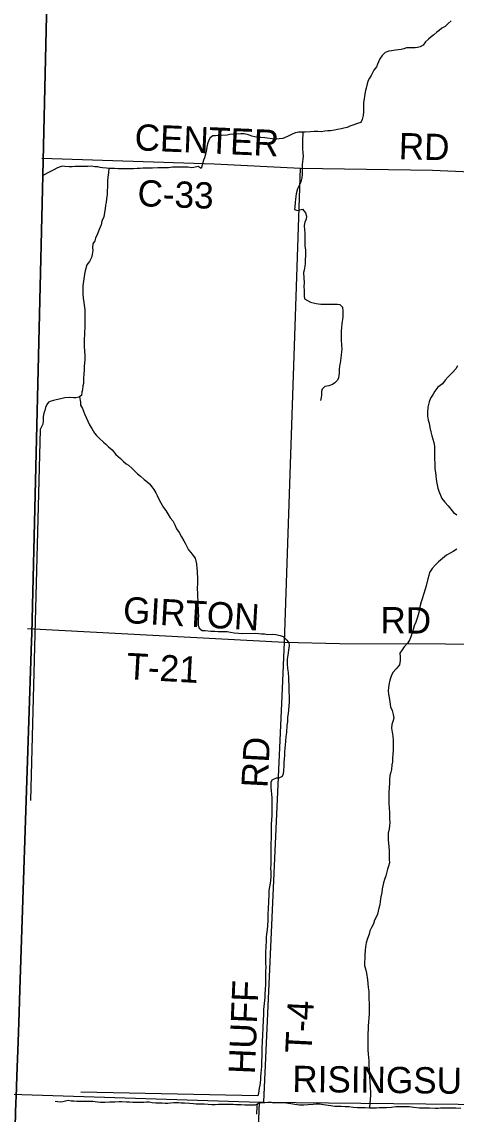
# Model space of a CAD drawing. Extents: x 1588073 to 2013523, y 1090242 to 1357120.
# Drawn here: x 1715757 to 1720721, y 1191839 to 1204317 of the extents above; entities that cross this region are included whole.
import ezdxf

# ---------------------------------------------------------------- set-up
doc = ezdxf.new("R2010")
doc.units = 0
for name, color, linetype in [('GM_X_Adjacent_County', 7, 'Continuous'), ('GM_X_County', 7, 'Continuous'), ('GM_X_County_Road', 7, 'Continuous'), ('GM_X_County_Road_Text', 7, 'Continuous'), ('GM_X_Minor_River', 7, 'Continuous'), ('GM_X_Township', 7, 'Continuous'), ('GM_X_Township_Road', 7, 'Continuous'), ('GM_X_Township_Road_Text', 7, 'Continuous')]:
    doc.layers.add(name, color=color, linetype=linetype)

msp = doc.modelspace()

# ---------------------------------------------------------------- linework, layer by layer
at = {"layer": 'GM_X_Adjacent_County'}
msp.add_lwpolyline([(1716495, 1218461), (1716424, 1215762), (1716399, 1214814), (1716328, 1213224), (1716166, 1207871), (1716081, 1206208), (1715999, 1202734), (1715995, 1202563), (1715871, 1197331), (1715869, 1197244), (1715734, 1193264), (1715725, 1192999), (1715713, 1192667), (1715700, 1192279), (1715692, 1192031), (1715690, 1191983), (1715676, 1191570), (1715659, 1191058), (1715459, 1186693), (1715395, 1185244), (1715330, 1181501)], dxfattribs=at)
at = {"layer": 'GM_X_County'}
msp.add_lwpolyline([(1731389, 1186838), (1730001, 1186827), (1724750, 1186765), (1723611, 1186748), (1718286, 1186687), (1715459, 1186693), (1715659, 1191058), (1715676, 1191570), (1715690, 1191983), (1715692, 1192031), (1715700, 1192279), (1715713, 1192667), (1715725, 1192999), (1715734, 1193264), (1715869, 1197244), (1715871, 1197331), (1715995, 1202563), (1715999, 1202734), (1716081, 1206208), (1716166, 1207871), (1716328, 1213224), (1716399, 1214814), (1716424, 1215762), (1716495, 1218461)], dxfattribs=at)
at = {"layer": 'GM_X_County_Road'}
for points in [[(1715986, 1202761), (1717955, 1202695), (1718943, 1202644), (1720452, 1202623), (1721587, 1202573)], [(1715637, 1192069), (1718472, 1191977), (1718522, 1191976), (1721114, 1191948), (1723812, 1191997), (1725486, 1192024), (1726457, 1192040), (1727615, 1192040), (1727841, 1192095), (1729604, 1192665), (1731881, 1193383), (1732427, 1193546), (1733604, 1193849), (1734559, 1194355)]]:
    msp.add_lwpolyline(points, dxfattribs=at)
at = {"layer": 'GM_X_Minor_River'}
for p, q in [((1715966, 1199660), (1715855, 1195422)), ((1718455, 1192050), (1716431, 1192092))]:
    msp.add_line(p, q, dxfattribs=at)
for points in [[(1720664, 1204330), (1720630, 1204296), (1720595, 1204265), (1720559, 1204245), (1720527, 1204219), (1720499, 1204199), (1720465, 1204169), (1720437, 1204145), (1720403, 1204119), (1720371, 1204089), (1720343, 1204049), (1720308, 1204033), (1720280, 1204025), (1720252, 1204021), (1720222, 1204019), (1720190, 1204019), (1720154, 1204019), (1720122, 1204009), (1720094, 1204001), (1720062, 1203997), (1720028, 1203995), (1719983, 1203987), (1719951, 1203981), (1719911, 1203967), (1719875, 1203934), (1719849, 1203896), (1719835, 1203860), (1719821, 1203832), (1719809, 1203802), (1719781, 1203764), (1719763, 1203734), (1719749, 1203704), (1719730, 1203674), (1719716, 1203646), (1719702, 1203607), (1719692, 1203561), (1719686, 1203531), (1719674, 1203467), (1719668, 1203437), (1719662, 1203397), (1719662, 1203290), (1719658, 1203248), (1719646, 1203200), (1719632, 1203168), (1719592, 1203156), (1719540, 1203138), (1719505, 1203124), (1719475, 1203108), (1719437, 1203102), (1719405, 1203096), (1719363, 1203086), (1719329, 1203080), (1719283, 1203072), (1719253, 1203070), (1719221, 1203068), (1719178, 1203062), (1719140, 1203064), (1719098, 1203066), (1719056, 1203062), (1718994, 1203056), (1718962, 1203058), (1718922, 1203058), (1718884, 1203050), (1718855, 1203038), (1718795, 1203008), (1718741, 1202985), (1718699, 1202979), (1718667, 1202977), (1718617, 1202981), (1718562, 1202988), (1718534, 1202990), (1718490, 1202996), (1718454, 1202996), (1718418, 1203004)], [(1718418, 1203004), (1718386, 1203012), (1718346, 1203028), (1718298, 1203036), (1718260, 1203038), (1718213, 1203034), (1718177, 1203034), (1718135, 1203030), (1718103, 1203024), (1718039, 1203020), (1718005, 1203018), (1717969, 1203014), (1717941, 1203014), (1717908, 1202992), (1717894, 1202964), (1717878, 1202923), (1717870, 1202887), (1717864, 1202837), (1717846, 1202765), (1717834, 1202735), (1717816, 1202681), (1717806, 1202640), (1717774, 1202663), (1717722, 1202653), (1717692, 1202651), (1717659, 1202655), (1717605, 1202657), (1717571, 1202657), (1717537, 1202657), (1717477, 1202655), (1717433, 1202651), (1717365, 1202651), (1717312, 1202649), (1717250, 1202647), (1717210, 1202647), (1717178, 1202645), (1717140, 1202645), (1717110, 1202643), (1717074, 1202641), (1717032, 1202639), (1717001, 1202639), (1716967, 1202639), (1716929, 1202639), (1716901, 1202637), (1716859, 1202639), (1716817, 1202643), (1716753, 1202643), (1716725, 1202645), (1716680, 1202651), (1716652, 1202653), (1716624, 1202659), (1716592, 1202661), (1716550, 1202667), (1716512, 1202665), (1716482, 1202663), (1716452, 1202665), (1716424, 1202665), (1716390, 1202663), (1716361, 1202663), (1716331, 1202661), (1716299, 1202659), (1716249, 1202663), (1716221, 1202667), (1716185, 1202657), (1716158, 1202646), (1716121, 1202627), (1716075, 1202603), (1715998, 1202563)], [(1718970, 1203057), (1718964, 1202955), (1718964, 1202869), (1718970, 1202817), (1718974, 1202781), (1718970, 1202747), (1718966, 1202719), (1718962, 1202686), (1718962, 1202604), (1718960, 1202574), (1718958, 1202536), (1718947, 1202490), (1718931, 1202456), (1718909, 1202408), (1718891, 1202353), (1718885, 1202293), (1718881, 1202255), (1718877, 1202203), (1718875, 1202175), (1718907, 1202163), (1718935, 1202171), (1718965, 1202177), (1718999, 1202135), (1719012, 1202098), (1719005, 1202062), (1718991, 1202028), (1718983, 1201992), (1718987, 1201936), (1718991, 1201908), (1718991, 1201878), (1718993, 1201832), (1718993, 1201757), (1718999, 1201707), (1718999, 1201639), (1718997, 1201605), (1718997, 1201555), (1718991, 1201527), (1718985, 1201480), (1718977, 1201452), (1718979, 1201388), (1718983, 1201340), (1718981, 1201288), (1718983, 1201250), (1718983, 1201219), (1718983, 1201187), (1718987, 1201153), (1719023, 1201135), (1719055, 1201113), (1719121, 1201099), (1719174, 1201093), (1719202, 1201091), (1719276, 1201091), (1719306, 1201093), (1719334, 1201093), (1719364, 1201091), (1719392, 1201087), (1719420, 1201059), (1719426, 1201013), (1719424, 1200975), (1719424, 1200946), (1719420, 1200916), (1719416, 1200872), (1719412, 1200826), (1719408, 1200784), (1719408, 1200684), (1719412, 1200625), (1719414, 1200579), (1719410, 1200547), (1719406, 1200511), (1719402, 1200479), (1719394, 1200419), (1719388, 1200387), (1719384, 1200342), (1719382, 1200304), (1719376, 1200252), (1719366, 1200222), (1719336, 1200194), (1719306, 1200174), (1719264, 1200158), (1719219, 1200152), (1719189, 1200122), (1719183, 1200094), (1719181, 1200055), (1719177, 1200025), (1719169, 1199993)], [(1716748, 1202643), (1716753, 1202643), (1716747, 1202597), (1716741, 1202542), (1716735, 1202502), (1716737, 1202456), (1716735, 1202428), (1716734, 1202392), (1716732, 1202344), (1716726, 1202296), (1716720, 1202255), (1716712, 1202223), (1716708, 1202179), (1716700, 1202139), (1716694, 1202089), (1716672, 1202039), (1716664, 1201999), (1716642, 1201944), (1716622, 1201896), (1716600, 1201846), (1716590, 1201816), (1716570, 1201780), (1716564, 1201740), (1716570, 1201706), (1716562, 1201659), (1716554, 1201625), (1716530, 1201581), (1716499, 1201543), (1716479, 1201473), (1716473, 1201433), (1716465, 1201382), (1716457, 1201328), (1716453, 1201300), (1716453, 1201212), (1716457, 1201158), (1716467, 1201116), (1716471, 1201079), (1716477, 1201027), (1716477, 1200879), (1716475, 1200831), (1716473, 1200770), (1716469, 1200668), (1716471, 1200616), (1716473, 1200552), (1716475, 1200509), (1716475, 1200461), (1716473, 1200419), (1716471, 1200383), (1716469, 1200345), (1716465, 1200289), (1716463, 1200249), (1716461, 1200220), (1716461, 1200186), (1716455, 1200158), (1716449, 1200114), (1716443, 1200086), (1716439, 1200050), (1716409, 1200028), (1716374, 1200020), (1716346, 1200020), (1716296, 1200026), (1716248, 1200022), (1716204, 1200012), (1716150, 1199998), (1716120, 1199992), (1716092, 1199984), (1716061, 1199974), (1716041, 1199946), (1716027, 1199912), (1716019, 1199877), (1716009, 1199845), (1716001, 1199807), (1715999, 1199759), (1715997, 1199721), (1715966, 1199659)], [(1720738, 1200386), (1720716, 1200352), (1720678, 1200310), (1720630, 1200262), (1720594, 1200222), (1720564, 1200182), (1720513, 1200142), (1720479, 1200099), (1720459, 1200063), (1720429, 1200017), (1720411, 1199977), (1720399, 1199917), (1720395, 1199853), (1720395, 1199812), (1720401, 1199768), (1720411, 1199734), (1720421, 1199684), (1720433, 1199634), (1720443, 1199588), (1720465, 1199511), (1720473, 1199471), (1720475, 1199427), (1720475, 1199319), (1720477, 1199281), (1720479, 1199212), (1720483, 1199170), (1720487, 1199134), (1720493, 1199090), (1720499, 1199048), (1720513, 1198990), (1720523, 1198955), (1720559, 1198873), (1720591, 1198831), (1720629, 1198789), (1720659, 1198751), (1720691, 1198713), (1720730, 1198684)], [(1716415, 1200033), (1716427, 1199972), (1716429, 1199940), (1716449, 1199899), (1716473, 1199839), (1716491, 1199799), (1716531, 1199715), (1716555, 1199671), (1716587, 1199620), (1716611, 1199590), (1716641, 1199562), (1716689, 1199514), (1716717, 1199492), (1716747, 1199464), (1716790, 1199426), (1716830, 1199376), (1716884, 1199327), (1716920, 1199293), (1716948, 1199267), (1716976, 1199251), (1717016, 1199215), (1717044, 1199187), (1717080, 1199155), (1717114, 1199127), (1717155, 1199090), (1717185, 1199068), (1717215, 1199038), (1717243, 1199006), (1717267, 1198976), (1717289, 1198938), (1717303, 1198906), (1717321, 1198864), (1717347, 1198822), (1717375, 1198771), (1717403, 1198733), (1717427, 1198697), (1717451, 1198653), (1717481, 1198617), (1717507, 1198573), (1717525, 1198526), (1717554, 1198484), (1717582, 1198434), (1717608, 1198390), (1717622, 1198360), (1717640, 1198330), (1717662, 1198284), (1717688, 1198256), (1717710, 1198225), (1717738, 1198189), (1717752, 1198125), (1717756, 1198073), (1717762, 1198045), (1717762, 1198013), (1717764, 1197977), (1717766, 1197932), (1717764, 1197904), (1717762, 1197844), (1717764, 1197784), (1717766, 1197744), (1717768, 1197708), (1717770, 1197653), (1717772, 1197611), (1717774, 1197567), (1717776, 1197535), (1717774, 1197489), (1717772, 1197457), (1717772, 1197425), (1717784, 1197390), (1717818, 1197366), (1717852, 1197364), (1717918, 1197356), (1717962, 1197356), (1717999, 1197354), (1718043, 1197354), (1718077, 1197354), (1718105, 1197352), (1718141, 1197346), (1718185, 1197338), (1718233, 1197332), (1718277, 1197328), (1718426, 1197332), (1718464, 1197328), (1718496, 1197326), (1718530, 1197326), (1718570, 1197320), (1718622, 1197322), (1718659, 1197318), (1718711, 1197306), (1718745, 1197294), (1718787, 1197254), (1718807, 1197224), (1718813, 1197194), (1718803, 1197141), (1718797, 1197083), (1718791, 1197035), (1718791, 1196985), (1718795, 1196929), (1718801, 1196885), (1718803, 1196822), (1718805, 1196782), (1718807, 1196748)], [(1720727, 1198295), (1720687, 1198267), (1720651, 1198247), (1720609, 1198223), (1720565, 1198185), (1720519, 1198147), (1720481, 1198110), (1720446, 1198072), (1720416, 1198026), (1720408, 1197992), (1720396, 1197956), (1720378, 1197876), (1720368, 1197836), (1720350, 1197785), (1720332, 1197727), (1720320, 1197693), (1720310, 1197649), (1720300, 1197611), (1720294, 1197569), (1720278, 1197516), (1720260, 1197460), (1720240, 1197418), (1720228, 1197376), (1720217, 1197340), (1720205, 1197302), (1720191, 1197262), (1720167, 1197225), (1720125, 1197179), (1720105, 1197145), (1720077, 1197105), (1720081, 1197065), (1720081, 1197021), (1720075, 1196973), (1720035, 1196926), (1719999, 1196886), (1719979, 1196844), (1719963, 1196798), (1719956, 1196762)], [(1718807, 1196748), (1718809, 1196702), (1718809, 1196674), (1718811, 1196600), (1718811, 1196549), (1718809, 1196499), (1718805, 1196459), (1718801, 1196417), (1718795, 1196375), (1718793, 1196321), (1718787, 1196282), (1718781, 1196200), (1718775, 1196154), (1718771, 1196100), (1718766, 1196054), (1718762, 1196020), (1718760, 1195975), (1718758, 1195935), (1718756, 1195899), (1718752, 1195855), (1718750, 1195821), (1718748, 1195761), (1718744, 1195727), (1718732, 1195698), (1718696, 1195678), (1718664, 1195678), (1718616, 1195654), (1718602, 1195626), (1718602, 1195598), (1718604, 1195568), (1718606, 1195534), (1718610, 1195496), (1718616, 1195454), (1718616, 1195417), (1718616, 1195365), (1718616, 1195301), (1718614, 1195257), (1718612, 1195195), (1718608, 1195159), (1718606, 1195092), (1718606, 1195060), (1718608, 1195014), (1718608, 1194986), (1718604, 1194938), (1718604, 1194831), (1718602, 1194779), (1718602, 1194733), (1718601, 1194687), (1718599, 1194651), (1718601, 1194609), (1718601, 1194556), (1718597, 1194504), (1718591, 1194454), (1718585, 1194418), (1718581, 1194390), (1718581, 1194360), (1718579, 1194330), (1718577, 1194288), (1718575, 1194243), (1718571, 1194211), (1718571, 1194175), (1718569, 1194137), (1718569, 1194093), (1718567, 1194055), (1718563, 1193989), (1718559, 1193948), (1718553, 1193894), (1718551, 1193866), (1718549, 1193830), (1718549, 1193800), (1718547, 1193770), (1718545, 1193736), (1718543, 1193704), (1718543, 1193557), (1718545, 1193525), (1718543, 1193467), (1718541, 1193413), (1718541, 1193384), (1718543, 1193348), (1718541, 1193314), (1718539, 1193276), (1718535, 1193204), (1718533, 1193172), (1718529, 1193138), (1718527, 1193103), (1718523, 1193069), (1718519, 1193033), (1718519, 1192993), (1718517, 1192961), (1718515, 1192927), (1718515, 1192893), (1718513, 1192845), (1718511, 1192808), (1718507, 1192760), (1718507, 1192726), (1718504, 1192686), (1718502, 1192652), (1718500, 1192614), (1718500, 1192568), (1718498, 1192517), (1718498, 1192487)], [(1719956, 1196762), (1719946, 1196714), (1719944, 1196674), (1719946, 1196637), (1719954, 1196599), (1719964, 1196551), (1719972, 1196493), (1719988, 1196449), (1720000, 1196405), (1720010, 1196363), (1719996, 1196326), (1719986, 1196290), (1719980, 1196250), (1719990, 1196202), (1719998, 1196158), (1720002, 1196112), (1720000, 1196045), (1720000, 1195991), (1719998, 1195955), (1719994, 1195901), (1719992, 1195865), (1719986, 1195829), (1719980, 1195778), (1719974, 1195744), (1719964, 1195708), (1719960, 1195660), (1719958, 1195620), (1719956, 1195572), (1719952, 1195514), (1719952, 1195399), (1719956, 1195329), (1719958, 1195293), (1719958, 1195249), (1719960, 1195211), (1719962, 1195172), (1719958, 1195134), (1719954, 1195100), (1719944, 1195048), (1719944, 1194972), (1719948, 1194932), (1719950, 1194897), (1719954, 1194849), (1719956, 1194809), (1719956, 1194749), (1719958, 1194711), (1719948, 1194673), (1719936, 1194639), (1719916, 1194560), (1719901, 1194520), (1719891, 1194480), (1719877, 1194412), (1719871, 1194372), (1719861, 1194321), (1719851, 1194269), (1719847, 1194229), (1719837, 1194193), (1719829, 1194159), (1719823, 1194125), (1719807, 1194091), (1719789, 1194055), (1719777, 1194014), (1719753, 1193972), (1719735, 1193932), (1719725, 1193894), (1719709, 1193844), (1719693, 1193796), (1719685, 1193751), (1719681, 1193711), (1719676, 1193657), (1719676, 1193617), (1719674, 1193581), (1719674, 1193539), (1719690, 1193483), (1719698, 1193448), (1719706, 1193374), (1719712, 1193332), (1719716, 1193286), (1719722, 1193242), (1719724, 1193198), (1719724, 1193153), (1719728, 1193109), (1719728, 1193017), (1719726, 1192979), (1719724, 1192943), (1719720, 1192890), (1719716, 1192850), (1719714, 1192808), (1719712, 1192764), (1719710, 1192698), (1719710, 1192624), (1719712, 1192575), (1719716, 1192523), (1719718, 1192487), (1719722, 1192449), (1719724, 1192395), (1719728, 1192349), (1719730, 1192300), (1719732, 1192258), (1719734, 1192224), (1719738, 1192136), (1719740, 1192096)], [(1718498, 1192487), (1718496, 1192459), (1718496, 1192379), (1718492, 1192349), (1718488, 1192303), (1718486, 1192269), (1718484, 1192240), (1718480, 1192198), (1718476, 1192170), (1718470, 1192136), (1718466, 1192108), (1718460, 1192076), (1718455, 1192050)], [(1719740, 1192096), (1719740, 1192056), (1719730, 1191914)], [(1716139, 1191988), (1716197, 1191980), (1716227, 1191984), (1716255, 1191990), (1716287, 1191998), (1716321, 1191992), (1716351, 1191992), (1716386, 1191988), (1716416, 1191986), (1716498, 1191986), (1716534, 1191988), (1716568, 1191986), (1716620, 1191980), (1716656, 1191976), (1716705, 1191976), (1716761, 1191980), (1716819, 1191982), (1716871, 1191984), (1716899, 1191984), (1716953, 1191982), (1716987, 1191982), (1717024, 1191978), (1717058, 1191976), (1717090, 1191976), (1717122, 1191978), (1717152, 1191978), (1717182, 1191980), (1717212, 1191980), (1717248, 1191974), (1717288, 1191970), (1717327, 1191968), (1717361, 1191968), (1717395, 1191966), (1717427, 1191966), (1717457, 1191968), (1717495, 1191972), (1717547, 1191972), (1717579, 1191970), (1717617, 1191968), (1717672, 1191966), (1717720, 1191960), (1717748, 1191958), (1717804, 1191958), (1717842, 1191956), (1717886, 1191954), (1717928, 1191950), (1717967, 1191950), (1718003, 1191952), (1718075, 1191952), (1718123, 1191954), (1718173, 1191954), (1718201, 1191951), (1718235, 1191951), (1718265, 1191949), (1718306, 1191947), (1718338, 1191945), (1718366, 1191947), (1718398, 1191947), (1718426, 1191945), (1718464, 1191963), (1718496, 1191972), (1718534, 1191974), (1718568, 1191978), (1718607, 1191976), (1718635, 1191969), (1718663, 1191971), (1718729, 1191971), (1718777, 1191967), (1718831, 1191961), (1718877, 1191953), (1718930, 1191947), (1718978, 1191947), (1719028, 1191949), (1719088, 1191955), (1719122, 1191957), (1719158, 1191957), (1719206, 1191951), (1719259, 1191941), (1719287, 1191937), (1719333, 1191931), (1719377, 1191929), (1719405, 1191929), (1719453, 1191927), (1719493, 1191925), (1719543, 1191919), (1719594, 1191917), (1719640, 1191915), (1719682, 1191915), (1719732, 1191913), (1719812, 1191913), (1719842, 1191915), (1719897, 1191915), (1719925, 1191917), (1719981, 1191919), (1720033, 1191925), (1720067, 1191927), (1720107, 1191925), (1720149, 1191927), (1720185, 1191925), (1720238, 1191919), (1720300, 1191913)], [(1718445, 1191953), (1718444, 1191929), (1718442, 1191899), (1718440, 1191867), (1718438, 1191839)], [(1720300, 1191913), (1720330, 1191911), (1720370, 1191911), (1720416, 1191913), (1720482, 1191909), (1720514, 1191909), (1720543, 1191911), (1720597, 1191913), (1720641, 1191913), (1720689, 1191911), (1720719, 1191911), (1720773, 1191909)]]:
    msp.add_lwpolyline(points, dxfattribs=at)
at = {"layer": 'GM_X_Township'}
msp.add_lwpolyline([(1731389, 1186838), (1730001, 1186827), (1724750, 1186765), (1723611, 1186748), (1718286, 1186687), (1715459, 1186693), (1715659, 1191058), (1715676, 1191570), (1715690, 1191983), (1715692, 1192031), (1715700, 1192279), (1715713, 1192667), (1715725, 1192999), (1715734, 1193264), (1715869, 1197244), (1715871, 1197331), (1715995, 1202563), (1715999, 1202734), (1716081, 1206208), (1716166, 1207871), (1716328, 1213224), (1716399, 1214814), (1716424, 1215762), (1716495, 1218461)], dxfattribs=at)
at = {"layer": 'GM_X_Township_Road'}
for points in [[(1718759, 1197230), (1718943, 1202644)], [(1715821, 1197387), (1718759, 1197230)], [(1718735, 1196700), (1718735, 1196700), (1718759, 1197230)], [(1718759, 1197230), (1719386, 1197214), (1720598, 1197211), (1721392, 1197200), (1724063, 1197251)], [(1718522, 1191976), (1718735, 1196700)], [(1718313, 1188015), (1718313, 1188025), (1718370, 1189344), (1718472, 1191977)]]:
    msp.add_lwpolyline(points, dxfattribs=at)

# ---------------------------------------------------------------- texts
at = {"layer": 'GM_X_County_Road_Text'}
for s, rotation, p in [('CENTER', 357.5258, (1717041, 1202851)), ('RD', 358.5173, (1720062, 1202749)), ('C-33', 357.9422, (1717075, 1202212)), ('RISINGSUN', 359.3547, (1718847, 1192093))]:
    msp.add_text(s, height=300, rotation=rotation, dxfattribs=at).set_placement(p)
at = {"layer": 'GM_X_Township_Road_Text'}
for s, rotation, p in [('GIRTON', 356.7292, (1716907, 1197452)), ('RD', 359.5064, (1719854, 1197333)), ('T-21', 356.8206, (1716947, 1196810)), ('RD', 87.0388, (1718565, 1195562)), ('HUFF', 87.5689, (1718419, 1192292)), ('T-4', 87.1133, (1719066, 1192529))]:
    msp.add_text(s, height=300, rotation=rotation, dxfattribs=at).set_placement(p)

doc.saveas('drawing.dxf')
